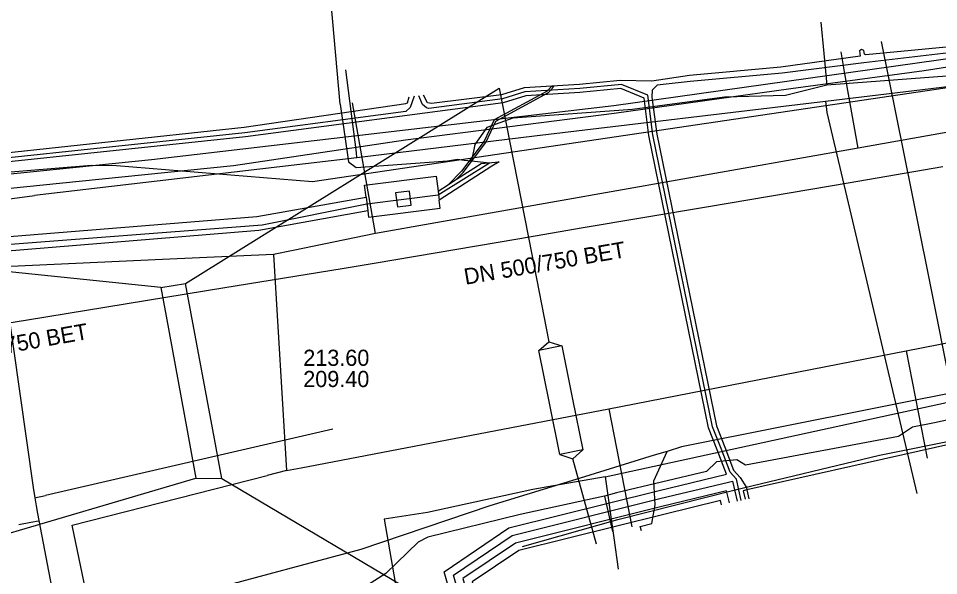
# Model space of a CAD drawing. Extents: x -600309 to -598967, y -1161267 to -1160292.
# Drawn here: x -599707.36 to -599661.79, y -1161221.57 to -1161193.98 of the extents above; entities that cross this region are included whole.
import ezdxf

# ---------------------------------------------------------------- set-up
doc = ezdxf.new("R2010")
doc.units = 0
for name, color, linetype in [('Vrstva 10', 7, 'Continuous'), ('Vrstva 12', 7, 'Continuous'), ('Vrstva 13', 7, 'Continuous'), ('Vrstva 16', 7, 'Continuous'), ('Vrstva 42', 7, 'Continuous'), ('Vrstva 54', 7, 'Continuous'), ('Vrstva 55', 7, 'Continuous'), ('Vrstva 58', 7, 'Continuous'), ('Vrstva 9', 7, 'Continuous')]:
    doc.layers.add(name, color=color, linetype=linetype)

msp = doc.modelspace()

# ---------------------------------------------------------------- linework, layer by layer
at = {"layer": 'Vrstva 10'}
for points in [[(-599685.67, -1161201.95), (-599685.34, -1161201.62), (-599684.22, -1161200.12), (-599683.72, -1161199.07), (-599681.11, -1161197.66), (-599680.84, -1161197.35), (-599680.98, -1161197.37), (-599681.17, -1161197.58), (-599683.8, -1161199), (-599684.3, -1161200.06), (-599685.42, -1161201.55), (-599686.07, -1161202.21)], [(-599685.67, -1161201.95), (-599684.45, -1161201.16), (-599683.56, -1161201.08), (-599683.92, -1161201.3), (-599686.52, -1161202.98)], [(-599690.14, -1161202.84), (-599690.22, -1161202.24), (-599686.67, -1161201.79), (-599686.58, -1161202.54)], [(-599686.07, -1161202.21), (-599685.67, -1161201.95)], [(-599686.58, -1161202.54), (-599686.07, -1161202.21)], [(-599738.68, -1161207.37), (-599712.22, -1161205.14), (-599712.12, -1161205.13), (-599695.55, -1161203.79), (-599690.14, -1161202.84)], [(-599690.14, -1161202.84), (-599690.06, -1161203.51)], [(-599688.68, -1161202.62), (-599688.58, -1161203.32), (-599687.91, -1161203.23), (-599687.99, -1161202.54), (-599688.68, -1161202.62)], [(-599686.58, -1161202.54), (-599686.52, -1161202.98)], [(-599690.06, -1161203.51), (-599690.02, -1161203.82), (-599686.47, -1161203.37), (-599686.52, -1161202.98)], [(-599690.06, -1161203.51), (-599695.46, -1161204.49), (-599712.13, -1161205.85), (-599738.75, -1161208.08)]]:
    msp.add_lwpolyline(points, dxfattribs=at)
at = {"layer": 'Vrstva 12'}
for p, q in [((-599667.623, -1161194.165), (-599667.472, -1161195.72)), ((-599677.88, -1161219.7), (-599677.663, -1161221.256))]:
    msp.add_line(p, q, dxfattribs=at)
for points in [[(-599691.42, -1161198.23), (-599692.54, -1161185.8), (-599693.38, -1161185.86)], [(-599667.623, -1161194.165), (-599667.472, -1161195.72)], [(-599655.92, -1161195.51), (-599656.88, -1161195.67), (-599658.25, -1161196.62), (-599661.83, -1161196.88), (-599667.32, -1161197.29)], [(-599659.69, -1161195.76), (-599677.88, -1161198.31), (-599700.77, -1161200.99), (-599723.34, -1161203.28), (-599724.32, -1161203.22), (-599725.84, -1161202.93), (-599738.29, -1161204.29), (-599739.86, -1161203.26), (-599739.7, -1161199.18)], [(-599667.47, -1161195.72), (-599667.32, -1161197.29)], [(-599667.32, -1161197.29), (-599669.38, -1161197.8), (-599672.4, -1161197.88), (-599676.95, -1161198.5), (-599682.87, -1161198.93), (-599684.16, -1161199.39), (-599684.75, -1161200.22), (-599684.92, -1161201.04)], [(-599691.42, -1161198.23), (-599691.02, -1161201.09), (-599690.64, -1161201.37), (-599686.11, -1161201.04), (-599685.61, -1161200.96), (-599685.28, -1161201)], [(-599685.28, -1161201), (-599684.92, -1161201.04)], [(-599684.92, -1161201.04), (-599684.03, -1161201.13)], [(-599688.27, -1161202.93), (-599686.57, -1161202.71), (-599684.03, -1161201.13)], [(-599712.3, -1161205.51), (-599695.29, -1161204.2), (-599690.11, -1161203.17), (-599688.27, -1161202.93)], [(-599678.3, -1161216.68), (-599658.83, -1161212.43)], [(-599659.87, -1161212.27), (-599674.53, -1161215.2)], [(-599674.53, -1161215.2), (-599675.24, -1161215.42)], [(-599675.88, -1161215.61), (-599679.54, -1161216.74)], [(-599676.51, -1161219.36), (-599676.57, -1161219.14), (-599675.99, -1161218.99), (-599675.82, -1161218.06), (-599675.9, -1161216.87), (-599675.24, -1161215.42)], [(-599675.24, -1161215.42), (-599675.88, -1161215.61)], [(-599678.3, -1161216.68), (-599680.87, -1161217.13), (-599681.88, -1161217.3), (-599687.1, -1161218.44), (-599689.25, -1161218.77), (-599687.94, -1161226.28), (-599690.23, -1161228.3), (-599693.88, -1161229.32), (-599696.33, -1161229.94), (-599696.11, -1161234.36), (-599694.68, -1161239.48)], [(-599679.54, -1161216.74), (-599684.02, -1161218.11), (-599690.4, -1161220.27)], [(-599678.3, -1161216.68), (-599677.88, -1161219.7)], [(-599690.4, -1161220.27), (-599697.92, -1161222.29), (-599700.01, -1161223.54), (-599702.05, -1161225.28), (-599703.77, -1161227.35), (-599705.29, -1161229.76), (-599706.69, -1161233.09), (-599707.09, -1161237.48), (-599707.02, -1161239.53)]]:
    msp.add_lwpolyline(points, dxfattribs=at)
at = {"layer": 'Vrstva 13'}
for p, q in [((-599691.795, -1161214.314), (-599706.02, -1161217.61)), ((-599706.64, -1161217.2), (-599706.555, -1161217.719)), ((-599706.56, -1161217.72), (-599706.02, -1161217.61)), ((-599706.555, -1161217.719), (-599706.49, -1161218.12)), ((-599706.49, -1161218.12), (-599706.42, -1161218.5)), ((-599706.36, -1161218.87), (-599706.75, -1161218.94)), ((-599706.75, -1161218.94), (-599707.346, -1161219.051))]:
    msp.add_line(p, q, dxfattribs=at)
for points in [[(-599537.86, -1161170.91), (-599543.392, -1161174.673), (-599548.15, -1161173.861), (-599559.979, -1161171.842), (-599562.071, -1161172.593), (-599566.524, -1161174.205), (-599571.356, -1161175.949), (-599595.97, -1161184.837), (-599597.571, -1161185.415), (-599619.405, -1161191.232), (-599620.782, -1161191.423), (-599624.139, -1161191.904), (-599629.632, -1161192.702), (-599642.902, -1161194.86), (-599648.23, -1161195.68), (-599648.859, -1161195.765), (-599659.02, -1161197.088), (-599667.384, -1161198.09), (-599681.799, -1161199.818), (-599690.595, -1161200.894), (-599706.57, -1161202.75)], [(-599690.595, -1161200.894), (-599690.621, -1161200.622), (-599691.149, -1161196.529)], [(-599667.384, -1161198.09), (-599667.353, -1161198.35), (-599667.318, -1161198.636), (-599662.874, -1161217.498)], [(-599710.556, -1161207.448), (-599711.06, -1161204.17), (-599710.39, -1161203.27), (-599706.57, -1161202.75)], [(-599710.5, -1161207.912), (-599708.43, -1161207.57), (-599707.95, -1161207.9), (-599706.64, -1161217.2)], [(-599706.42, -1161218.5), (-599702.55, -1161238.72), (-599698.18, -1161258.53), (-599695.72, -1161267.031)]]:
    msp.add_lwpolyline(points, dxfattribs=at)
at = {"layer": 'Vrstva 16'}
for points in [[(-599694.08, -1161216.37), (-599693.354, -1161216.231), (-599678.12, -1161213.31), (-599663.39, -1161210.44), (-599645.7, -1161206.98), (-599632.82, -1161204.18), (-599623.19, -1161202.09), (-599612.32, -1161199.28), (-599602.8, -1161196.83), (-599592.37, -1161194.26), (-599583, -1161191.95), (-599568.5, -1161186.03), (-599562.73, -1161183.67), (-599559.25, -1161182.53), (-599546.53, -1161176.37)], [(-599568.5, -1161186.03), (-599572.01, -1161177.78), (-599572.38, -1161177.92), (-599584.77, -1161182.55), (-599607.13, -1161190.22), (-599615.3, -1161191.73), (-599626.85, -1161193.85), (-599642.17, -1161196.39), (-599649.76, -1161197.64), (-599655.19, -1161198.53), (-599665.78, -1161200.41), (-599689.68, -1161204.63), (-599693.75, -1161205.47)], [(-599665.78, -1161200.41), (-599666.45, -1161196.63), (-599666.62, -1161195.64)], [(-599689.68, -1161204.63), (-599690.82, -1161198.17)], [(-599694.73, -1161205.67), (-599700.23, -1161205.92), (-599712.04, -1161206.47), (-599724.06, -1161207.03), (-599731.75, -1161206.85)], [(-599693.75, -1161205.47), (-599694.73, -1161205.67), (-599694.08, -1161216.37), (-599695.05, -1161216.61)], [(-599663.39, -1161210.44), (-599662.36, -1161215.75)], [(-599678.12, -1161213.31), (-599676.98, -1161219.16)], [(-599693.773, -1161267.031), (-599694.22, -1161265.18), (-599697.17, -1161252.9), (-599699.51, -1161243.14), (-599700.89, -1161237.38), (-599704.7, -1161219.07), (-599695.05, -1161216.61)]]:
    msp.add_lwpolyline(points, dxfattribs=at)
at = {"layer": 'Vrstva 42'}
for points in [[(-599661.42, -1161195.41), (-599665.4, -1161195.79), (-599665.466, -1161195.76), (-599665.499, -1161195.577), (-599665.61, -1161195.529), (-599665.704, -1161195.593), (-599665.68, -1161195.85), (-599669.6, -1161196.39), (-599674.12, -1161196.81), (-599676, -1161197.09), (-599677.568, -1161197.062), (-599679.58, -1161197.252), (-599682.314, -1161197.414), (-599683.438, -1161197.768), (-599686.91, -1161198.19), (-599687.11, -1161198.17), (-599687.3, -1161197.79)], [(-599661.28, -1161195.69), (-599665.5, -1161196.18), (-599669.53, -1161196.7), (-599674.09, -1161197.11), (-599675.729, -1161197.287), (-599675.979, -1161197.534), (-599675.984, -1161197.883), (-599675.746, -1161199.714), (-599672.796, -1161214.146), (-599672.378, -1161215.205), (-599671.941, -1161216.343), (-599671.621, -1161216.704), (-599671.308, -1161217.203), (-599671.283, -1161217.327), (-599671.196, -1161217.763)], [(-599683.299, -1161231.779), (-599686.277, -1161221.376), (-599683.072, -1161219.212), (-599675.689, -1161217.37), (-599672.289, -1161216.553), (-599672.75, -1161215.35), (-599673.18, -1161214.26), (-599676.14, -1161199.78), (-599676.38, -1161197.93), (-599677.53, -1161197.46), (-599679.55, -1161197.65), (-599682.24, -1161197.81), (-599683.35, -1161198.16), (-599696.12, -1161199.85), (-599715.5, -1161201.9)], [(-599671.563, -1161217.851), (-599671.805, -1161216.798), (-599672.115, -1161216.448), (-599672.564, -1161215.278), (-599672.988, -1161214.203), (-599675.943, -1161199.747), (-599676.197, -1161197.789), (-599677.5, -1161197.256), (-599679.565, -1161197.451), (-599682.277, -1161197.612), (-599683.394, -1161197.964), (-599687.043, -1161198.447), (-599687.16, -1161198.41), (-599687.35, -1161198.24), (-599687.536, -1161197.815)], [(-599687.77, -1161197.84), (-599687.96, -1161198.4), (-599688.174, -1161198.596), (-599696.144, -1161199.651), (-599715.502, -1161201.699), (-599716.653, -1161201.599), (-599724.121, -1161202.504), (-599724.29, -1161202.56), (-599724.321, -1161202.563), (-599724.53, -1161202.58), (-599725.103, -1161202.521)], [(-599724.126, -1161201.659), (-599724.125, -1161201.872), (-599724.033, -1161202.088), (-599723.688, -1161202.25), (-599716.656, -1161201.398), (-599715.68, -1161201.44), (-599710.3, -1161200.88), (-599696.18, -1161199.36), (-599688.18, -1161198.2), (-599688.09, -1161198.17), (-599688.011, -1161197.866)], [(-599654.215, -1161213.494), (-599671.283, -1161217.327), (-599671.469, -1161217.369), (-599671.374, -1161217.782)], [(-599682.913, -1161231.673), (-599685.812, -1161221.545), (-599682.907, -1161219.583), (-599675.594, -1161217.759), (-599672.196, -1161216.942), (-599671.989, -1161216.892), (-599671.763, -1161217.876)], [(-599672.152, -1161217.97), (-599672.289, -1161217.375), (-599675.498, -1161218.147), (-599682.741, -1161219.955), (-599685.348, -1161221.715), (-599682.527, -1161231.567), (-599680.862, -1161237.868), (-599677.58, -1161244.225), (-599675.879, -1161252.473), (-599675.191, -1161255.494), (-599673.145, -1161263.773), (-599673.025, -1161264.26), (-599681.477, -1161266.316), (-599681.697, -1161266.37), (-599681.873, -1161266.413), (-599681.962, -1161266.434), (-599681.987, -1161266.44), (-599682.174, -1161266.486), (-599682.23, -1161266.083), (-599682.324, -1161265.411)], [(-599672.541, -1161218.063), (-599672.588, -1161217.858), (-599675.403, -1161218.536), (-599682.576, -1161220.326), (-599684.883, -1161221.884), (-599682.141, -1161231.461), (-599680.487, -1161237.723), (-599677.199, -1161244.09), (-599675.488, -1161252.388), (-599674.802, -1161255.401), (-599672.757, -1161263.677), (-599672.54, -1161264.554), (-599681.38, -1161266.704), (-599681.609, -1161266.76), (-599681.809, -1161266.808), (-599681.911, -1161266.833), (-599681.917, -1161266.835), (-599682.255, -1161266.917), (-599682.24, -1161267.031)]]:
    msp.add_lwpolyline(points, dxfattribs=at)
at = {"layer": 'Vrstva 54'}
for points in [[(-599664.63, -1161195.12), (-599663.15, -1161202.49)], [(-599699.09, -1161207.11), (-599683.55, -1161197.44)], [(-599683.55, -1161197.44), (-599681.94, -1161205.68)], [(-599663.15, -1161202.49), (-599661.93, -1161208.58)], [(-599700.31, -1161207.31), (-599727.16, -1161204.53)], [(-599681.94, -1161205.68), (-599681.09, -1161209.99)], [(-599700.31, -1161207.31), (-599699.09, -1161207.11)], [(-599700.31, -1161207.31), (-599700.05, -1161208.72)], [(-599698.81, -1161208.61), (-599699.09, -1161207.11)], [(-599700.05, -1161208.72), (-599699.01, -1161214.39)], [(-599697.73, -1161214.35), (-599698.81, -1161208.61)], [(-599661.93, -1161208.58), (-599660.54, -1161215.55)], [(-599681.59, -1161210.431), (-599681.09, -1161209.99), (-599680.457, -1161210.2), (-599681.59, -1161210.431)], [(-599680.457, -1161210.2), (-599679.92, -1161212.84)], [(-599681.06, -1161213.03), (-599681.59, -1161210.431)], [(-599679.92, -1161212.84), (-599679.41, -1161215.339)], [(-599680.543, -1161215.57), (-599681.06, -1161213.03)], [(-599699.01, -1161214.39), (-599698.58, -1161216.75)], [(-599697.28, -1161216.76), (-599697.73, -1161214.35)], [(-599679.41, -1161215.339), (-599680.543, -1161215.57), (-599679.91, -1161215.78), (-599679.41, -1161215.339)], [(-599678.74, -1161220.01), (-599679.91, -1161215.78)], [(-599716.5, -1161222.03), (-599698.58, -1161216.75)], [(-599698.58, -1161216.75), (-599697.28, -1161216.76)], [(-599697.28, -1161216.76), (-599686.54, -1161223.13)]]:
    msp.add_lwpolyline(points, dxfattribs=at)
at = {"layer": 'Vrstva 55'}
msp.add_lwpolyline([(-599653.77, -1161196.3), (-599692.79, -1161202.08), (-599702.51, -1161201.29), (-599703.75, -1161201.27), (-599716.97, -1161202.35), (-599723.2, -1161202.46), (-599724, -1161202.86), (-599724.75, -1161201.2)], dxfattribs=at)
at = {"layer": 'Vrstva 58'}
for points in [[(-599724.27, -1161203.68), (-599714.9, -1161203.11), (-599704.35, -1161202.04), (-599696.71, -1161201.26), (-599688.19, -1161200), (-599677.85, -1161198.67), (-599669.1, -1161197.46), (-599662.51, -1161196.56), (-599655.55, -1161195.47)], [(-599664.72, -1161215.6), (-599656.25, -1161213.91), (-599653.79, -1161212.96), (-599649.24, -1161211.81), (-599648.25, -1161211.5)], [(-599652.58, -1161211.94), (-599653.546, -1161212.198), (-599654.8, -1161212.43), (-599661.99, -1161214.01), (-599663.08, -1161214.22), (-599663.77, -1161214.68), (-599671.36, -1161216.1), (-599671.78, -1161215.83), (-599672.79, -1161215.93), (-599673.28, -1161216.41), (-599677.75, -1161217.47), (-599678.33, -1161217.64)], [(-599682.4, -1161220.13), (-599677.67, -1161218.79), (-599671.87, -1161217.32), (-599664.72, -1161215.6)], [(-599678.33, -1161217.64), (-599678.8, -1161217.74), (-599682.52, -1161218.55), (-599687.08, -1161219.66), (-599687.57, -1161219.92), (-599688.625, -1161220.936), (-599689.17, -1161221.46), (-599690.62, -1161222.39), (-599693.97, -1161223.42)], [(-599678.33, -1161217.64), (-599677.935, -1161219.386)]]:
    msp.add_lwpolyline(points, dxfattribs=at)
at = {"layer": 'Vrstva 9'}
for points in [[(-599661.58, -1161201.34), (-599666.273, -1161202.135), (-599669.093, -1161202.613), (-599673.289, -1161203.324), (-599679.485, -1161204.373), (-599680.909, -1161204.615), (-599682.626, -1161204.906), (-599689.74, -1161206.111), (-599691.33, -1161206.38)], [(-599691.33, -1161206.38), (-599697.145, -1161207.326), (-599706.916, -1161208.916), (-599713.273, -1161209.951), (-599713.401, -1161209.971), (-599718.8, -1161210.85)]]:
    msp.add_lwpolyline(points, dxfattribs=at)

# ---------------------------------------------------------------- texts
at = {"layer": 'Vrstva 12'}
for rotation, p in [(9.7403, (-599685.221, -1161207.174)), (9.9695, (-599711.831, -1161211.254))]:
    msp.add_text('DN 500/750 BET', height=0.8, rotation=rotation, dxfattribs=at).set_placement(p)
for s, p in [('213.60', (-599693.256, -1161211.185)), ('209.40', (-599693.256, -1161212.235))]:
    msp.add_text(s, height=0.8, dxfattribs=at).set_placement(p)

doc.saveas('drawing.dxf')
